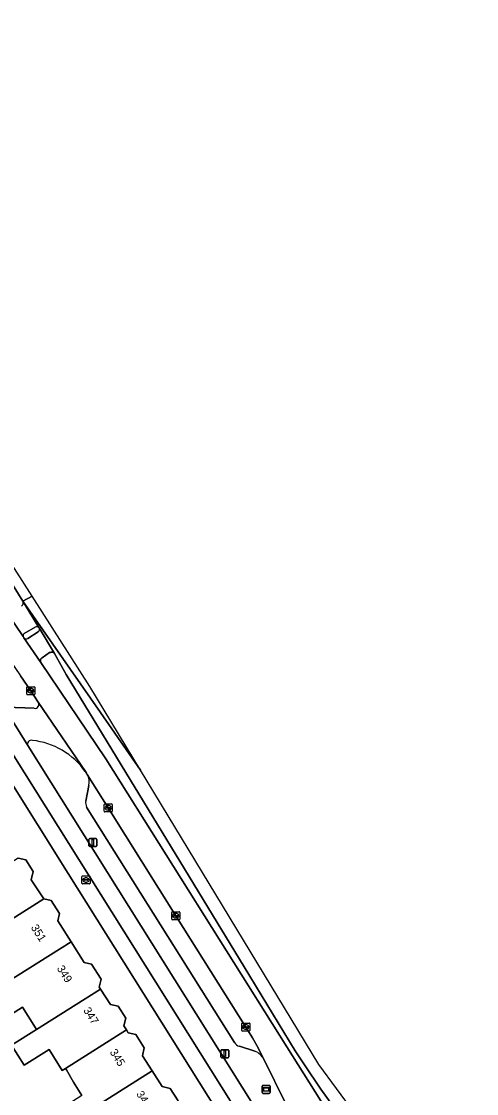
# Model space of a CAD drawing. Extents: x 159279 to 160377, y 384531 to 385888.
# Drawn here: x 160263.9 to 160320.7, y 384863.4 to 384997.4 of the extents above; entities that cross this region are included whole.
import ezdxf

# ---------------------------------------------------------------- set-up
doc = ezdxf.new("R2010")
doc.units = 0
for name, color, linetype in [('IMGEO_Berm_groen', 7, 'Continuous'), ('IMGEO_Berm_open', 7, 'Continuous'), ('IMGEO_Brandkraan', 7, 'Continuous'), ('IMGEO_Erf', 7, 'Continuous'), ('IMGEO_Fietspad_gesloten', 7, 'Continuous'), ('IMGEO_Fietspad_open', 7, 'Continuous'), ('IMGEO_Kolk', 7, 'Continuous'), ('IMGEO_Lichtmast', 7, 'Continuous'), ('IMGEO_Pand', 7, 'Continuous'), ('IMGEO_Pand_nummerreeks', 7, 'Continuous'), ('IMGEO_Parkeervlak_open', 7, 'Continuous'), ('IMGEO_Rijbaan_lokaal_open', 7, 'Continuous'), ('IMGEO_Rijbaan_regionaal_gesloten', 7, 'Continuous'), ('IMGEO_Verkeerseiland_open', 7, 'Continuous'), ('IMGEO_Voetpad_open', 7, 'Continuous'), ('IMGEO_Wegwijzer', 7, 'Continuous')]:
    doc.layers.add(name, color=color, linetype=linetype)

msp = doc.modelspace()

# ---------------------------------------------------------------- linework, layer by layer
at = {"layer": 'IMGEO_Berm_groen'}
msp.add_lwpolyline([(160264.03, 384924.96), (160258.37, 384934.03), (160250.15, 384947.42), (160246.72, 384952.89), (160242.33, 384959.7), (160228.23, 384981.46), (160222.27, 384990.72), (160216.86, 384999.26)], dxfattribs=at)
msp.add_arc((160263.61, 384924.73), 0.474, 301.0808, 28.9441, dxfattribs=at)
at = {"layer": 'IMGEO_Berm_open'}
for points in [[(160267.77, 384918.55), (160267.72, 384918.57), (160267.67, 384918.57), (160267.62, 384918.58), (160267.57, 384918.58), (160267.52, 384918.57), (160267.47, 384918.56), (160267.42, 384918.54), (160267.37, 384918.52), (160266.42, 384917.88), (160266.38, 384917.86), (160266.35, 384917.83), (160266.33, 384917.8), (160266.3, 384917.77), (160266.28, 384917.74), (160266.26, 384917.7), (160266.24, 384917.66), (160266.23, 384917.62), (160266.22, 384917.58), (160266.22, 384917.54), (160266.22, 384917.5), (160266.22, 384917.46), (160266.22, 384917.42), (160266.23, 384917.38), (160266.25, 384917.34), (160266.26, 384917.31), (160266.27, 384917.29), (160274.38, 384905.25), (160296.97, 384869.25), (160302.62, 384860.24)], [(160302.7, 384861.88), (160301.21, 384863.95), (160299.18, 384866.99), (160298.02, 384868.77), (160291.67, 384879.26), (160269.45, 384915.78), (160267.99, 384918.43)], [(160264.64, 384906.9), (160295.61, 384857.49)], [(160272.07, 384903.28), (160271.97, 384903.44), (160271.83, 384903.65)], [(160271.88, 384899.98), (160272.28, 384901.93)], [(160290.45, 384869.81), (160271.99, 384899.23)], [(160292.98, 384868.71), (160291.05, 384869.33)], [(160296.51, 384857.72), (160296.86, 384861.8), (160296.83, 384862.2), (160294.12, 384867.7)]]:
    msp.add_lwpolyline(points, dxfattribs=at)
for centre, radius, start, end in [((160267.61, 384918), 0.577, 48.1638, 73.4178), ((160265.07, 384907.09), 0.479, 71.7041, 204.5737), ((160264.26, 384898.38), 9.22, 34.8999, 84.0212), ((160270.39, 384902.33), 1.93, 347.9124, 29.344), ((160273.14, 384899.78), 1.28, 170.6861, 205.5529), ((160291.31, 384870.27), 0.981, 208.4178, 254.4027), ((160292.21, 384866.69), 2.16, 27.5945, 68.9389)]:
    msp.add_arc(centre, radius, start, end, dxfattribs=at)
at = {"layer": 'IMGEO_Brandkraan'}
for p, q in [((160271.41, 384889.69), (160271.41, 384890.54)), ((160271.48, 384890.62), (160272.34, 384890.62)), ((160271.9, 384890.39), (160271.92, 384890.39)), ((160272.41, 384890.54), (160272.41, 384889.69)), ((160272.34, 384889.61), (160271.48, 384889.61)), ((160271.67, 384890.11), (160271.67, 384890.12)), ((160271.71, 384890.16), (160272.11, 384890.16)), ((160272.11, 384890.07), (160271.71, 384890.07)), ((160271.92, 384889.84), (160271.89, 384889.84)), ((160272.15, 384890.12), (160272.15, 384890.11))]:
    msp.add_line(p, q, dxfattribs=at)
for points in [[(160271.41, 384889.69), (160271.41, 384890.54)], [(160271.48, 384890.62), (160272.34, 384890.62)], [(160272.41, 384890.54), (160272.41, 384889.69)], [(160272.34, 384889.61), (160271.48, 384889.61)]]:
    msp.add_lwpolyline(points, dxfattribs=at)
for centre, radius, start, end in [((160271.49, 384890.54), 0.0765, 91.552, 178.448), ((160271.49, 384890.54), 0.0765, 91.552, 178.448), ((160272.33, 384890.54), 0.0765, 1.552, 88.448), ((160272.33, 384890.54), 0.0765, 1.552, 88.448), ((160271.49, 384889.69), 0.0765, 181.552, 268.448), ((160271.49, 384889.69), 0.0765, 181.552, 268.448), ((160271.71, 384890.12), 0.0403, 85.8775, 175.7526), ((160271.7, 384890.11), 0.0366, 178.938, 274.7102), ((160272.11, 384890.12), 0.0386, 1.7309, 96.639), ((160272.11, 384890.11), 0.043, 264.8664, 352.4533), ((160272.33, 384889.69), 0.0765, 271.552, 358.448), ((160272.33, 384889.69), 0.0765, 271.552, 358.448)]:
    msp.add_arc(centre, radius, start, end, dxfattribs=at)
for centre, major_axis, ratio, start_param, end_param in [((160271.9, 384890.11), (-0.387, 0.002), 0.722429, 4.712389, 7.853982), ((160271.92, 384890.11), (-0.39, 0.002), 0.717154, 1.570796, 4.712389)]:
    msp.add_ellipse(centre, major_axis=major_axis, ratio=ratio, start_param=start_param, end_param=end_param, dxfattribs=at)
at = {"layer": 'IMGEO_Erf'}
for points in [[(160295.42, 384849.86), (160269.69, 384890.94), (160262.03, 384903.16)], [(160263.43, 384892.85), (160264.39, 384892.63), (160265.31, 384891.16), (160265.08, 384890.12), (160266.65, 384887.76), (160267.58, 384887.54), (160268.62, 384885.91), (160268.41, 384884.99), (160270.04, 384882.39), (160271.68, 384879.8), (160272.6, 384879.59), (160273.79, 384877.7), (160273.57, 384876.73), (160273.73, 384876.48), (160274.95, 384874.54), (160275.93, 384874.32), (160276.87, 384872.83), (160276.65, 384871.86), (160276.96, 384871.37), (160277.19, 384871), (160278.14, 384870.79), (160279.19, 384869.11), (160278.97, 384868.15), (160280.17, 384866.24), (160281.4, 384864.3), (160282.43, 384864.06), (160283.42, 384862.51)], [(160271.39, 384863.16), (160270.37, 384864.86), (160269.46, 384866.37), (160269.35, 384866.56), (160268.94, 384866.3), (160267.3, 384868.93), (160264.19, 384866.97), (160262.62, 384869.47), (160265.73, 384871.43), (160265.59, 384871.65), (160263.97, 384874.22), (160260.85, 384872.25)]]:
    msp.add_lwpolyline(points, dxfattribs=at)
at = {"layer": 'IMGEO_Fietspad_gesloten'}
for points in [[(160261.57, 384911.86), (160261.51, 384911.96), (160259.22, 384911.49), (160261.67, 384907.58), (160262.64, 384906.04), (160262.91, 384905.64), (160298.37, 384849.03)], [(160295.61, 384857.49), (160264.64, 384906.9), (160261.57, 384911.86)]]:
    msp.add_lwpolyline(points, dxfattribs=at)
at = {"layer": 'IMGEO_Fietspad_open'}
for points in [[(160265.95, 384921.13), (160264.66, 384920.3)], [(160267.99, 384918.43), (160266.06, 384921.63)], [(160264.17, 384920.39), (160266.27, 384917.29), (160266.26, 384917.31), (160266.25, 384917.34), (160266.23, 384917.38), (160266.22, 384917.42), (160266.22, 384917.46), (160266.22, 384917.5), (160266.22, 384917.54), (160266.22, 384917.58), (160266.23, 384917.62), (160266.24, 384917.66), (160266.26, 384917.7), (160266.28, 384917.74), (160266.3, 384917.77), (160266.33, 384917.8), (160266.35, 384917.83), (160266.38, 384917.86), (160266.42, 384917.88), (160267.37, 384918.52), (160267.42, 384918.54), (160267.47, 384918.56), (160267.52, 384918.57), (160267.57, 384918.58), (160267.62, 384918.58), (160267.67, 384918.57), (160267.72, 384918.57), (160267.77, 384918.55)]]:
    msp.add_lwpolyline(points, dxfattribs=at)
for centre, radius, start, end in [((160265.73, 384921.44), 0.386, 305.2835, 29.8025), ((160264.46, 384920.61), 0.367, 216.7144, 303.6513), ((160267.61, 384918), 0.577, 48.1638, 73.4178)]:
    msp.add_arc(centre, radius, start, end, dxfattribs=at)
at = {"layer": 'IMGEO_Kolk'}
for p, q in [((160264.52, 384913.35), (160264.52, 384914.2)), ((160264.59, 384914.27), (160265.44, 384914.27)), ((160265.44, 384913.27), (160264.59, 384913.27)), ((160264.77, 384913.77), (160264.77, 384913.78)), ((160265.21, 384913.73), (160264.81, 384913.73)), ((160264.82, 384913.82), (160265.22, 384913.82)), ((160265, 384914.05), (160265.03, 384914.05)), ((160265.03, 384913.49), (160265, 384913.49)), ((160265.26, 384913.78), (160265.26, 384913.77)), ((160265.52, 384914.2), (160265.52, 384913.35)), ((160274.26, 384899.63), (160275.12, 384899.63)), ((160274.19, 384898.7), (160274.19, 384899.55)), ((160275.12, 384898.63), (160274.26, 384898.63)), ((160274.45, 384899.12), (160274.45, 384899.13)), ((160274.49, 384899.17), (160274.89, 384899.17)), ((160274.89, 384899.08), (160274.49, 384899.08)), ((160274.7, 384898.85), (160274.67, 384898.85)), ((160274.68, 384899.41), (160274.7, 384899.41)), ((160274.93, 384899.13), (160274.93, 384899.12)), ((160275.19, 384899.55), (160275.19, 384898.7)), ((160282.62, 384885.21), (160282.62, 384886.06)), ((160282.69, 384886.14), (160283.54, 384886.14)), ((160283.54, 384885.14), (160282.69, 384885.14)), ((160282.87, 384885.63), (160282.87, 384885.64)), ((160283.31, 384885.59), (160282.91, 384885.59)), ((160282.92, 384885.68), (160283.32, 384885.68)), ((160283.1, 384885.92), (160283.13, 384885.92)), ((160283.13, 384885.36), (160283.1, 384885.36)), ((160283.36, 384885.64), (160283.36, 384885.63)), ((160283.62, 384886.06), (160283.62, 384885.21)), ((160291.35, 384871.3), (160291.35, 384872.16)), ((160291.43, 384872.23), (160292.28, 384872.23)), ((160291.61, 384871.72), (160291.61, 384871.74)), ((160292.05, 384871.69), (160291.65, 384871.69)), ((160291.66, 384871.77), (160292.05, 384871.77)), ((160291.84, 384872.01), (160291.87, 384872.01)), ((160292.1, 384871.74), (160292.1, 384871.72)), ((160292.36, 384872.16), (160292.36, 384871.3)), ((160292.28, 384871.23), (160291.43, 384871.23)), ((160291.86, 384871.45), (160291.84, 384871.45))]:
    msp.add_line(p, q, dxfattribs=at)
for points in [[(160264.52, 384913.35), (160264.52, 384914.2)], [(160264.59, 384914.27), (160265.44, 384914.27)], [(160265.44, 384913.27), (160264.59, 384913.27)], [(160265.52, 384914.2), (160265.52, 384913.35)], [(160274.26, 384899.63), (160275.12, 384899.63)], [(160274.19, 384898.7), (160274.19, 384899.55)], [(160275.12, 384898.63), (160274.26, 384898.63)], [(160275.19, 384899.55), (160275.19, 384898.7)], [(160282.62, 384885.21), (160282.62, 384886.06)], [(160282.69, 384886.14), (160283.54, 384886.14)], [(160283.54, 384885.14), (160282.69, 384885.14)], [(160283.62, 384886.06), (160283.62, 384885.21)], [(160291.35, 384871.3), (160291.35, 384872.16)], [(160291.43, 384872.23), (160292.28, 384872.23)], [(160292.36, 384872.16), (160292.36, 384871.3)], [(160292.28, 384871.23), (160291.43, 384871.23)]]:
    msp.add_lwpolyline(points, dxfattribs=at)
for centre, radius, start, end in [((160264.59, 384914.2), 0.0765, 91.552, 178.448), ((160264.59, 384914.2), 0.0765, 91.552, 178.448), ((160264.59, 384913.35), 0.0765, 181.552, 268.448), ((160264.59, 384913.35), 0.0765, 181.552, 268.448), ((160264.82, 384913.78), 0.0403, 85.8775, 175.7526), ((160264.81, 384913.77), 0.0366, 178.938, 274.7102), ((160265.22, 384913.77), 0.043, 264.8664, 352.4533), ((160265.22, 384913.78), 0.0386, 1.7309, 96.639), ((160265.44, 384914.2), 0.0765, 1.552, 88.448), ((160265.44, 384914.2), 0.0765, 1.552, 88.448), ((160265.44, 384913.35), 0.0765, 271.552, 358.448), ((160265.44, 384913.35), 0.0765, 271.552, 358.448), ((160274.27, 384899.55), 0.0765, 91.552, 178.448), ((160274.27, 384899.55), 0.0765, 91.552, 178.448), ((160275.11, 384899.55), 0.0765, 1.552, 88.448), ((160275.11, 384899.55), 0.0765, 1.552, 88.448), ((160274.27, 384898.7), 0.0765, 181.552, 268.448), ((160274.27, 384898.7), 0.0765, 181.552, 268.448), ((160274.49, 384899.13), 0.0403, 85.8775, 175.7526), ((160274.48, 384899.12), 0.0366, 178.938, 274.7102), ((160274.89, 384899.13), 0.0386, 1.7309, 96.639), ((160274.89, 384899.13), 0.043, 264.8664, 352.4533), ((160275.11, 384898.7), 0.0765, 271.552, 358.448), ((160275.11, 384898.7), 0.0765, 271.552, 358.448), ((160282.69, 384886.06), 0.0765, 91.552, 178.448), ((160282.69, 384886.06), 0.0765, 91.552, 178.448), ((160282.69, 384885.21), 0.0765, 181.552, 268.448), ((160282.69, 384885.21), 0.0765, 181.552, 268.448), ((160282.92, 384885.64), 0.0403, 85.8775, 175.7526), ((160282.91, 384885.63), 0.0366, 178.938, 274.7102), ((160283.32, 384885.64), 0.043, 264.8664, 352.4533), ((160283.32, 384885.64), 0.0386, 1.7309, 96.639), ((160283.54, 384886.06), 0.0765, 1.552, 88.448), ((160283.54, 384886.06), 0.0765, 1.552, 88.448), ((160283.54, 384885.21), 0.0765, 271.552, 358.448), ((160283.54, 384885.21), 0.0765, 271.552, 358.448), ((160291.43, 384872.15), 0.0765, 91.552, 178.448), ((160291.43, 384872.15), 0.0765, 91.552, 178.448), ((160291.65, 384871.73), 0.0403, 85.8775, 175.7526), ((160291.65, 384871.72), 0.0366, 178.938, 274.7102), ((160292.06, 384871.73), 0.0386, 1.7309, 96.639), ((160292.05, 384871.73), 0.043, 264.8664, 352.4533), ((160292.28, 384872.15), 0.0765, 1.552, 88.448), ((160292.28, 384872.15), 0.0765, 1.552, 88.448), ((160291.43, 384871.31), 0.0765, 181.552, 268.448), ((160291.43, 384871.31), 0.0765, 181.552, 268.448), ((160292.28, 384871.31), 0.0765, 271.552, 358.448), ((160292.28, 384871.31), 0.0765, 271.552, 358.448)]:
    msp.add_arc(centre, radius, start, end, dxfattribs=at)
for centre, major_axis, ratio, start_param, end_param in [((160265, 384913.77), (-0.387, 0.002), 0.722429, 4.712389, 7.853982), ((160265.03, 384913.77), (-0.39, 0.002), 0.717154, 1.570796, 4.712389), ((160274.68, 384899.13), (-0.387, 0.002), 0.722429, 4.712389, 7.853982), ((160274.7, 384899.13), (-0.39, 0.002), 0.717154, 1.570796, 4.712389), ((160283.1, 384885.64), (-0.387, 0.002), 0.722429, 4.712389, 7.853982), ((160283.13, 384885.64), (-0.39, 0.002), 0.717154, 1.570796, 4.712389), ((160291.84, 384871.73), (-0.387, 0.002), 0.722429, 4.712389, 7.853982), ((160291.87, 384871.73), (-0.39, 0.002), 0.717154, 1.570796, 4.712389)]:
    msp.add_ellipse(centre, major_axis=major_axis, ratio=ratio, start_param=start_param, end_param=end_param, dxfattribs=at)
at = {"layer": 'IMGEO_Lichtmast'}
for p, q in [((160272.28, 384894.39), (160272.28, 384895.18)), ((160272.28, 384895.18), (160272.28, 384894.39)), ((160272.38, 384895.28), (160273.17, 384895.28)), ((160273.17, 384895.28), (160272.38, 384895.28)), ((160273.17, 384894.29), (160272.38, 384894.29)), ((160272.38, 384894.29), (160273.17, 384894.29)), ((160273.27, 384895.18), (160273.27, 384894.39)), ((160273.27, 384894.39), (160273.27, 384895.18)), ((160288.75, 384868), (160288.75, 384868.8)), ((160288.75, 384868.8), (160288.75, 384868)), ((160288.85, 384868.9), (160289.64, 384868.9)), ((160289.64, 384868.9), (160288.85, 384868.9)), ((160289.74, 384868.8), (160289.74, 384868)), ((160289.74, 384868), (160289.74, 384868.8)), ((160289.64, 384867.9), (160288.85, 384867.9)), ((160288.85, 384867.9), (160289.64, 384867.9))]:
    msp.add_line(p, q, dxfattribs=at)
for points in [[(160272.7, 384895.16), (160272.85, 384895.16), (160272.85, 384894.41), (160272.7, 384894.41), (160272.7, 384895.16)], [(160289.17, 384868.78), (160289.32, 384868.78), (160289.32, 384868.03), (160289.17, 384868.03), (160289.17, 384868.78)]]:
    msp.add_lwpolyline(points, dxfattribs=at)
for centre, start, end in [((160272.38, 384895.18), 90, 180), ((160272.38, 384895.18), 90, 180), ((160272.38, 384894.39), 180, 270), ((160272.38, 384894.39), 180, 270), ((160273.17, 384895.18), 0, 90), ((160273.17, 384895.18), 360, 90), ((160273.17, 384894.39), 270, 0), ((160273.17, 384894.39), 270, 0), ((160288.85, 384868.8), 90, 180), ((160288.85, 384868.8), 90, 180), ((160289.64, 384868.8), 0, 90), ((160289.64, 384868.8), 360, 90), ((160288.85, 384868), 180, 270), ((160288.85, 384868), 180, 270), ((160289.64, 384868), 270, 0), ((160289.64, 384868), 270, 0)]:
    msp.add_arc(centre, 0.1, start, end, dxfattribs=at)
at = {"layer": 'IMGEO_Pand'}
for points in [[(160255.39, 384887.77), (160257.04, 384885.15), (160253.94, 384883.2), (160255.47, 384880.78), (160258.61, 384882.68), (160266.65, 384887.76), (160265.08, 384890.12), (160265.31, 384891.16), (160264.39, 384892.63), (160263.43, 384892.85)], [(160270.04, 384882.39), (160268.41, 384884.99), (160268.62, 384885.91), (160267.58, 384887.54), (160266.65, 384887.76), (160258.61, 384882.68), (160260.26, 384880.05), (160257.18, 384878.12), (160258.73, 384875.67), (160261.8, 384877.61), (160261.99, 384877.31)], [(160273.73, 384876.48), (160273.57, 384876.73), (160273.79, 384877.7), (160272.6, 384879.59), (160271.68, 384879.8), (160270.04, 384882.39), (160261.99, 384877.31), (160262.36, 384876.72), (160259.27, 384874.77), (160260.85, 384872.25), (160263.97, 384874.22), (160265.59, 384871.65), (160265.73, 384871.43)], [(160276.96, 384871.37), (160276.65, 384871.86), (160276.87, 384872.83), (160275.93, 384874.32), (160274.95, 384874.54), (160273.73, 384876.48), (160265.73, 384871.43), (160262.62, 384869.47), (160264.19, 384866.97), (160267.3, 384868.93), (160268.94, 384866.3), (160269.35, 384866.56)], [(160280.17, 384866.24), (160278.97, 384868.15), (160279.19, 384869.11), (160278.14, 384870.79), (160277.19, 384871), (160276.96, 384871.37), (160269.35, 384866.56), (160269.46, 384866.37), (160270.37, 384864.86), (160271.39, 384863.16), (160269.64, 384862.05), (160270.75, 384860.29)], [(160283.41, 384861.13), (160283.18, 384861.49), (160283.42, 384862.51), (160282.43, 384864.06), (160281.4, 384864.3), (160280.17, 384866.24), (160270.75, 384860.29), (160270.94, 384859.99), (160271.64, 384858.88), (160272.1, 384858.15), (160273.89, 384859.28), (160275.8, 384856.25)]]:
    msp.add_lwpolyline(points, close=True, dxfattribs=at)
at = {"layer": 'IMGEO_Parkeervlak_open'}
for points in [[(160294.12, 384867.7), (160293.24, 384869.44), (160292.71, 384870.36), (160291.86, 384871.73), (160283.12, 384885.64), (160274.69, 384899.13), (160272.07, 384903.28)], [(160272.28, 384901.93), (160271.88, 384899.98)], [(160271.99, 384899.23), (160290.45, 384869.81)], [(160291.05, 384869.33), (160292.98, 384868.71)]]:
    msp.add_lwpolyline(points, dxfattribs=at)
for centre, radius, start, end in [((160270.39, 384902.33), 1.93, 347.9124, 29.344), ((160273.14, 384899.78), 1.28, 170.6861, 205.5529), ((160291.31, 384870.27), 0.981, 208.4178, 254.4027), ((160292.21, 384866.69), 2.16, 27.5945, 68.9389)]:
    msp.add_arc(centre, radius, start, end, dxfattribs=at)
at = {"layer": 'IMGEO_Rijbaan_lokaal_open'}
for points in [[(160265.45, 384911.57), (160261.9, 384911.7), (160261.57, 384911.86), (160264.64, 384906.9)], [(160271.83, 384903.65), (160265.96, 384912.33)]]:
    msp.add_lwpolyline(points, dxfattribs=at)
for centre, radius, start, end in [((160265.54, 384912.06), 0.502, 259.5837, 32.2406), ((160265.07, 384907.09), 0.479, 71.7041, 204.5737), ((160264.26, 384898.38), 9.22, 34.8999, 84.0212)]:
    msp.add_arc(centre, radius, start, end, dxfattribs=at)
at = {"layer": 'IMGEO_Rijbaan_regionaal_gesloten'}
for points in [[(160265.18, 384925.6), (160243.41, 384959.7), (160218.89, 384998.23), (160205.15, 385026.25), (160182.85, 385060.23), (160182.18, 385059.82), (160197.6, 385035.19), (160205.03, 385023.52), (160216.86, 384999.26), (160222.27, 384990.72), (160228.23, 384981.46), (160242.33, 384959.7), (160246.72, 384952.89), (160250.15, 384947.42), (160258.37, 384934.03), (160264.03, 384924.96), (160265.18, 384925.6)], [(160278.72, 384903.83), (160272.4, 384914.3), (160265.18, 384925.6), (160264.03, 384924.96), (160273.7, 384911.05), (160278.72, 384903.83)], [(160311.99, 384852.06), (160300.95, 384867.03), (160278.72, 384903.83), (160273.7, 384911.05), (160264.03, 384924.96), (160266.04, 384921.67), (160266.06, 384921.63), (160267.99, 384918.43), (160269.45, 384915.78), (160291.67, 384879.26), (160298.02, 384868.77), (160299.18, 384866.99), (160301.21, 384863.95), (160302.7, 384861.88)], [(160302.62, 384860.24), (160296.97, 384869.25), (160274.38, 384905.25), (160266.27, 384917.29), (160264.17, 384920.39), (160264.07, 384920.53), (160261.97, 384923.63), (160259.38, 384922.06), (160261.55, 384918.87), (160263.74, 384915.62), (160265.02, 384913.77), (160265.96, 384912.33), (160271.83, 384903.65), (160271.97, 384903.44), (160272.07, 384903.28), (160274.69, 384899.13), (160283.12, 384885.64), (160291.86, 384871.73), (160292.71, 384870.36), (160293.24, 384869.44), (160294.12, 384867.7), (160296.83, 384862.2)]]:
    msp.add_lwpolyline(points, dxfattribs=at)
at = {"layer": 'IMGEO_Verkeerseiland_open'}
for points in [[(160265.58, 384921.71), (160264.2, 384920.9)], [(160264.66, 384920.3), (160265.95, 384921.13)], [(160266.06, 384921.63), (160266.04, 384921.67)], [(160264.07, 384920.53), (160264.17, 384920.39)], [(160265.96, 384912.33), (160265.02, 384913.77), (160263.74, 384915.62)], [(160260.48, 384913.55), (160261.51, 384911.96), (160261.57, 384911.86), (160261.9, 384911.7), (160265.45, 384911.57)]]:
    msp.add_lwpolyline(points, dxfattribs=at)
for centre, radius, start, end in [((160265.78, 384921.35), 0.411, 51.5562, 119.1661), ((160265.73, 384921.44), 0.386, 305.2835, 29.8025), ((160264.37, 384920.64), 0.318, 122.849, 199.6389), ((160264.46, 384920.61), 0.367, 216.7144, 303.6513), ((160265.54, 384912.06), 0.502, 259.5837, 32.2406)]:
    msp.add_arc(centre, radius, start, end, dxfattribs=at)
at = {"layer": 'IMGEO_Voetpad_open'}
for points in [[(160266.04, 384921.67), (160264.03, 384924.96)], [(160261.97, 384923.63), (160264.07, 384920.53)], [(160264.2, 384920.9), (160265.58, 384921.71)], [(160259.66, 384906.94), (160260.63, 384905.4), (160262.03, 384903.16), (160269.69, 384890.94), (160295.42, 384849.86), (160298.61, 384844.77), (160319.36, 384811.67), (160320.65, 384812), (160320.63, 384812.1), (160320.18, 384813.51)], [(160320.18, 384813.51), (160318.72, 384816.49), (160300.34, 384845.88), (160298.37, 384849.03), (160262.91, 384905.64), (160262.64, 384906.04), (160261.67, 384907.58)]]:
    msp.add_lwpolyline(points, dxfattribs=at)
for centre, radius, start, end in [((160263.61, 384924.73), 0.474, 301.0808, 28.9441), ((160265.78, 384921.35), 0.411, 51.5562, 119.1661), ((160264.37, 384920.64), 0.318, 122.849, 199.6389)]:
    msp.add_arc(centre, radius, start, end, dxfattribs=at)
at = {"layer": 'IMGEO_Wegwijzer'}
for p, q in [((160293.89, 384863.54), (160293.89, 384864.34)), ((160293.89, 384864.34), (160293.89, 384863.54)), ((160293.99, 384864.44), (160294.78, 384864.44)), ((160294.78, 384864.44), (160293.99, 384864.44)), ((160294.78, 384863.44), (160293.99, 384863.44)), ((160293.99, 384863.44), (160294.78, 384863.44)), ((160294.88, 384864.34), (160294.88, 384863.54)), ((160294.88, 384863.54), (160294.88, 384864.34))]:
    msp.add_line(p, q, dxfattribs=at)
for points in [[(160293.99, 384864.17), (160294.78, 384864.17), (160294.78, 384863.7), (160293.99, 384863.7), (160293.99, 384864.17)], [(160294.06, 384864.1), (160294.06, 384863.77), (160294.72, 384863.77), (160294.72, 384864.1), (160294.06, 384864.1)]]:
    msp.add_lwpolyline(points, dxfattribs=at)
for centre, start, end in [((160293.99, 384864.34), 90, 180), ((160293.99, 384864.34), 90, 180), ((160293.99, 384863.54), 180, 270), ((160293.99, 384863.54), 180, 270), ((160294.78, 384864.34), 0, 90), ((160294.78, 384864.34), 360, 90), ((160294.78, 384863.54), 270, 0), ((160294.78, 384863.54), 270, 0)]:
    msp.add_arc(centre, 0.1, start, end, dxfattribs=at)

# ---------------------------------------------------------------- texts
at = {"layer": 'IMGEO_Pand_nummerreeks'}
for s, rotation, p in [('351', 302.28, (160264.99, 384884.17)), ('349', 302.2802, (160268.23, 384879.05)), ('347', 302.2802, (160271.53, 384873.82)), ('345', 302.2802, (160274.83, 384868.6)), ('343', 302.2802, (160278.13, 384863.37))]:
    msp.add_text(s, height=1, rotation=rotation, dxfattribs=at).set_placement(p)

doc.saveas('drawing.dxf')
